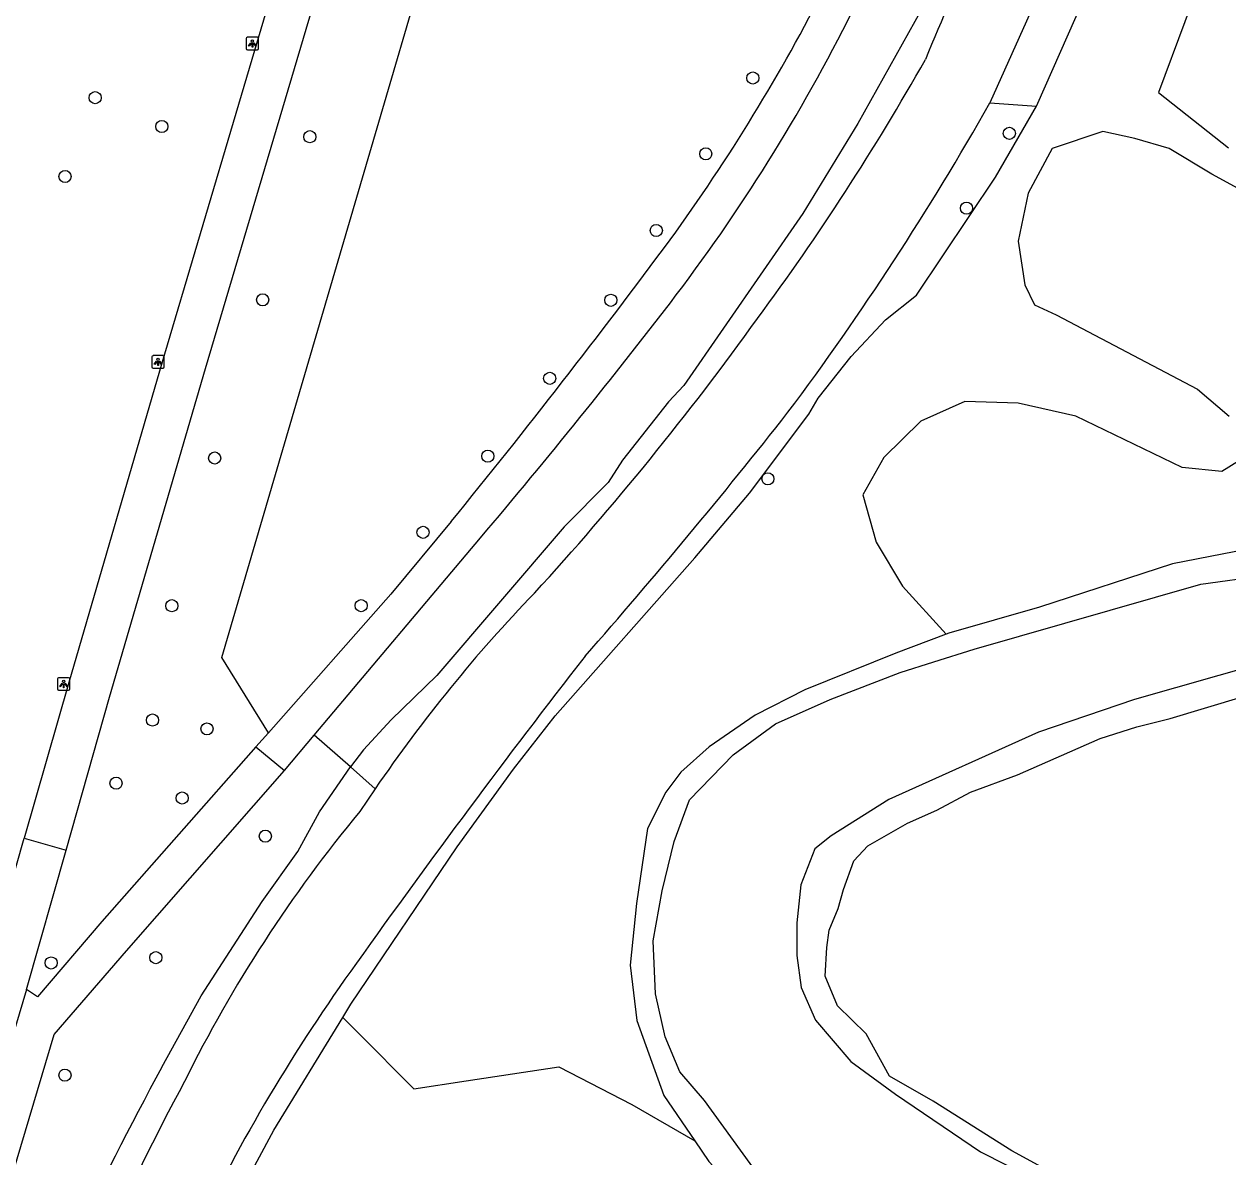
# Model space of a CAD drawing. Extents: x 159822 to 160765, y 380693 to 381634.
# Drawn here: x 160522.9 to 160620, y 381111.6 to 381202.9 of the extents above; entities that cross this region are included whole.
import ezdxf

# ---------------------------------------------------------------- set-up
doc = ezdxf.new("R2010")
doc.units = 0
for name, color, linetype in [('IMGEO_Berm_groen', 7, 'Continuous'), ('IMGEO_Boom', 7, 'Continuous'), ('IMGEO_Fietspad_gesloten', 7, 'Continuous'), ('IMGEO_Grasland_overig', 7, 'Continuous'), ('IMGEO_Groenvoorziening', 7, 'Continuous'), ('IMGEO_Lichtpunt', 7, 'Continuous'), ('IMGEO_Loofbos', 7, 'Continuous'), ('IMGEO_Voetpad_gesloten', 7, 'Continuous'), ('IMGEO_Voetpad_open', 7, 'Continuous'), ('IMGEO_Waterloop', 7, 'Continuous')]:
    doc.layers.add(name, color=color, linetype=linetype)

msp = doc.modelspace()

# ---------------------------------------------------------------- linework, layer by layer
at = {"layer": 'IMGEO_Berm_groen'}
msp.add_lwpolyline([(160542.631, 381145.786), (160538.852, 381151.851), (160567.635, 381250), (160582.13, 381299.432), (160596.164, 381349.252), (160603.182, 381352.594)], dxfattribs=at)
at = {"layer": 'IMGEO_Boom'}
for centre in [(160581.67, 381198.562), (160528.645, 381196.976), (160534.023, 381194.649), (160545.955, 381193.829), (160602.352, 381194.1), (160577.874, 381192.443), (160526.219, 381190.615), (160598.899, 381188.068), (160573.887, 381186.273), (160542.151, 381180.681), (160570.226, 381180.643), (160565.295, 381174.35), (160560.31, 381168.075), (160538.283, 381167.926), (160582.888, 381166.247), (160555.082, 381161.938), (160534.823, 381156.021), (160550.09, 381156.027), (160533.272, 381146.805), (160537.664, 381146.089), (160530.331, 381141.718), (160535.658, 381140.519), (160542.368, 381137.446), (160533.538, 381127.651), (160525.103, 381127.225), (160526.211, 381118.179)]:
    msp.add_circle(centre, 0.489, dxfattribs=at)
at = {"layer": 'IMGEO_Fietspad_gesloten'}
for points in [[(160526.301, 381136.317), (160529.801, 381148.638), (160537.538, 381175.138), (160547.839, 381209.861), (160559.686, 381250), (160560.818, 381253.836), (160573.222, 381296.256), (160579.598, 381317.965), (160584.42, 381334.238), (160586.944, 381342.814), (160587.347, 381344.267)], [(160543.305, 381206.87), (160534.013, 381175.577), (160526.521, 381149.821), (160522.926, 381137.273)], [(160466.416, 380944.268), (160482.464, 381000), (160482.962, 381001.729), (160488.36, 381020.483), (160496.093, 381046.616), (160500, 381059.744), (160519.133, 381124.033), (160522.926, 381137.273)], [(160522.926, 381137.273), (160526.301, 381136.317)], [(160523.114, 381125.096), (160526.301, 381136.317)], [(160523.114, 381125.096), (160500, 381047.442), (160499.436, 381045.547), (160492.063, 381020.603), (160486.22, 381000.302), (160486.133, 381000), (160486.07, 380999.782), (160469.778, 380943.304), (160466.218, 380930.567), (160464.818, 380923.425)]]:
    msp.add_lwpolyline(points, dxfattribs=at)
at = {"layer": 'IMGEO_Grasland_overig'}
for points in [[(160611.922, 381250), (160610.617, 381244.224), (160607.085, 381232.122), (160604.947, 381225.994), (160604.377, 381224.807), (160603.942, 381223.196), (160601.056, 381216.073), (160595.761, 381204.964), (160590.125, 381194.902), (160585.697, 381187.628), (160576.096, 381173.783), (160574.873, 381172.458), (160571.166, 381167.754), (160569.999, 381165.949), (160566.456, 381162.37), (160556.205, 381150.398), (160552.517, 381146.814), (160550.285, 381144.404), (160549.223, 381143.028)], [(160701.118, 381169.257), (160697.658, 381168.873), (160695.394, 381167.196), (160687.528, 381166.133), (160672.193, 381164.846), (160670.946, 381164.846), (160666.224, 381164.846), (160650.208, 381163.381), (160647.904, 381163.495), (160636.12, 381162.723), (160626.548, 381161.537), (160615.498, 381159.389), (160604.794, 381155.901), (160597.465, 381153.813), (160597.25, 381153.731)], [(160612.24, 381106.825), (160602.552, 381112.076), (160596.223, 381116.091), (160592.696, 381118.097), (160590.796, 381121.502), (160588.502, 381123.776), (160587.493, 381126.17), (160587.65, 381128.481), (160587.831, 381129.868), (160588.544, 381131.612), (160588.968, 381133.136), (160589.826, 381135.458), (160590.952, 381136.664), (160594.151, 381138.489), (160596.5, 381139.54), (160599.207, 381140.982), (160603.022, 381142.401), (160609.68, 381145.312), (160612.633, 381146.26), (160615.306, 381146.94), (160621.125, 381148.677)], [(160538.838, 381105.904), (160543.044, 381113.757), (160548.609, 381122.834)], [(160576.983, 381112.89), (160578.125, 381111.224), (160585.633, 381103.204), (160591.614, 381100.665), (160599.794, 381097.392), (160608.218, 381094.814), (160613.671, 381092.941), (160617.134, 381091.91)]]:
    msp.add_lwpolyline(points, dxfattribs=at)
at = {"layer": 'IMGEO_Groenvoorziening'}
for points in [[(160600.787, 381196.561), (160604.528, 381196.28)], [(160549.223, 381143.028), (160551.224, 381141.262)]]:
    msp.add_lwpolyline(points, dxfattribs=at)
at = {"layer": 'IMGEO_Lichtpunt'}
for p, q in [((160540.826, 381201.746), (160540.826, 381200.939)), ((160540.826, 381201.746), (160540.826, 381200.939)), ((160541.728, 381201.841), (160540.92, 381201.841)), ((160541.728, 381201.841), (160540.92, 381201.841)), ((160541.822, 381200.939), (160541.822, 381201.746)), ((160541.822, 381200.939), (160541.822, 381201.746)), ((160540.92, 381200.845), (160541.728, 381200.845)), ((160540.92, 381200.845), (160541.728, 381200.845)), ((160533.221, 381176.084), (160533.221, 381175.277)), ((160533.221, 381176.084), (160533.221, 381175.277)), ((160534.123, 381176.179), (160533.315, 381176.179)), ((160534.123, 381176.179), (160533.315, 381176.179)), ((160534.217, 381175.277), (160534.217, 381176.084)), ((160534.217, 381175.277), (160534.217, 381176.084)), ((160533.315, 381175.183), (160534.123, 381175.183)), ((160533.315, 381175.183), (160534.123, 381175.183)), ((160525.609, 381150.119), (160525.609, 381149.312)), ((160525.609, 381150.119), (160525.609, 381149.312)), ((160526.511, 381150.214), (160525.703, 381150.214)), ((160526.511, 381150.214), (160525.703, 381150.214)), ((160526.605, 381149.312), (160526.605, 381150.119)), ((160526.605, 381149.312), (160526.605, 381150.119)), ((160525.703, 381149.218), (160526.511, 381149.218)), ((160525.703, 381149.218), (160526.511, 381149.218))]:
    msp.add_line(p, q, dxfattribs=at)
for points in [[(160541.2, 381201.41), (160541.239, 381201.382), (160541.051, 381201.12), (160541.013, 381201.147), (160541.2, 381201.41)], [(160541.302, 381201.362), (160541.349, 381201.362), (160541.349, 381201.04), (160541.302, 381201.04), (160541.302, 381201.362)], [(160541.412, 381201.382), (160541.45, 381201.409), (160541.637, 381201.147), (160541.598, 381201.119), (160541.412, 381201.382)], [(160533.595, 381175.748), (160533.634, 381175.72), (160533.446, 381175.458), (160533.408, 381175.485), (160533.595, 381175.748)], [(160533.697, 381175.7), (160533.744, 381175.7), (160533.744, 381175.378), (160533.697, 381175.378), (160533.697, 381175.7)], [(160533.807, 381175.72), (160533.845, 381175.747), (160534.032, 381175.485), (160533.993, 381175.457), (160533.807, 381175.72)], [(160525.983, 381149.783), (160526.022, 381149.755), (160525.834, 381149.493), (160525.796, 381149.52), (160525.983, 381149.783)], [(160526.085, 381149.735), (160526.132, 381149.735), (160526.132, 381149.413), (160526.085, 381149.413), (160526.085, 381149.735)], [(160526.195, 381149.755), (160526.233, 381149.782), (160526.42, 381149.52), (160526.381, 381149.492), (160526.195, 381149.755)]]:
    msp.add_lwpolyline(points, dxfattribs=at)
for centre in [(160541.325, 381201.544), (160533.72, 381175.882), (160526.108, 381149.917)]:
    msp.add_circle(centre, 0.0994, dxfattribs=at)
for centre, start, end in [((160540.92, 381201.746), 90, 180), ((160540.92, 381201.746), 90, 180), ((160541.728, 381201.746), 0, 90), ((160541.728, 381201.746), 0, 90), ((160540.92, 381200.939), 180, 270), ((160540.92, 381200.939), 180, 270), ((160541.728, 381200.939), 270, 0), ((160541.728, 381200.939), 270, 360), ((160533.315, 381176.084), 90, 180), ((160533.315, 381176.084), 90, 180), ((160534.123, 381176.084), 0, 90), ((160534.123, 381176.084), 0, 90), ((160533.315, 381175.277), 180, 270), ((160533.315, 381175.277), 180, 270), ((160534.123, 381175.277), 270, 0), ((160534.123, 381175.277), 270, 360), ((160525.703, 381150.119), 90, 180), ((160525.703, 381150.119), 90, 180), ((160526.511, 381150.119), 0, 90), ((160526.511, 381150.119), 0, 90), ((160525.703, 381149.312), 180, 270), ((160525.703, 381149.312), 180, 270), ((160526.511, 381149.312), 270, 0), ((160526.511, 381149.312), 270, 360)]:
    msp.add_arc(centre, 0.0946, start, end, dxfattribs=at)
at = {"layer": 'IMGEO_Loofbos'}
for points in [[(160604.528, 381196.28), (160615.15, 381220.307), (160618.354, 381231.087), (160619.718, 381234.385), (160620.019, 381237.559), (160620.458, 381238.732), (160620.998, 381241.173), (160621.563, 381242.733), (160623.062, 381248.227), (160623.749, 381252.532)], [(160626.453, 381227.001), (160618.624, 381208.826), (160614.37, 381197.384), (160620.025, 381192.925)], [(160548.609, 381122.834), (160549.259, 381123.894), (160557.844, 381136.598), (160562.374, 381142.841), (160565.725, 381147.149), (160576.982, 381159.886), (160581.391, 381165.103), (160586.175, 381171.462), (160586.945, 381172.754), (160589.601, 381176.124), (160592.366, 381179.062), (160594.877, 381181.05), (160601.244, 381190.575), (160604.528, 381196.28)], [(160622.57, 381188.683), (160618.668, 381190.804), (160615.232, 381192.882), (160612.461, 381193.674), (160609.887, 381194.24), (160605.815, 381192.882), (160603.864, 381189.277), (160603.058, 381185.417), (160603.609, 381181.896), (160604.373, 381180.284), (160606.12, 381179.477), (160617.517, 381173.484), (160620.067, 381171.292)], [(160620.831, 381167.686), (160619.473, 381166.838), (160616.292, 381167.177), (160607.724, 381171.292), (160603.058, 381172.352), (160598.774, 381172.479), (160595.21, 381170.91), (160592.241, 381167.983), (160590.545, 381164.971), (160591.605, 381161.154), (160593.726, 381157.591), (160597.25, 381153.731)], [(160597.25, 381153.731), (160593.201, 381152.195), (160585.871, 381149.23), (160581.853, 381147.198), (160578.148, 381144.638), (160575.854, 381142.609), (160574.667, 381140.985), (160573.174, 381138.051), (160572.3, 381132.028), (160571.785, 381127.034), (160572.329, 381122.595), (160574.486, 381116.532), (160576.983, 381112.89)], [(160549.223, 381143.028), (160546.314, 381145.594)], [(160534.02, 381118.82), (160537.204, 381124.586), (160542.115, 381132.176), (160544.991, 381136.205), (160546.728, 381139.411), (160549.223, 381143.028)], [(160548.609, 381122.834), (160549.852, 381121.584), (160554.344, 381117.066), (160558.561, 381117.718), (160566.027, 381118.863), (160571.923, 381115.809), (160576.983, 381112.89)]]:
    msp.add_lwpolyline(points, dxfattribs=at)
msp.add_arc((160778.009, 380986.363), 277.625, 151.50324, 158.17791, dxfattribs=at)
at = {"layer": 'IMGEO_Voetpad_gesloten'}
for points in [[(160557.354, 381162.798), (160552.495, 381156.951), (160542.631, 381145.786)], [(160546.314, 381145.594), (160559.726, 381161.5)], [(160542.631, 381145.786), (160541.613, 381144.634)], [(160543.901, 381142.733), (160546.314, 381145.594)], [(160541.613, 381144.634), (160543.901, 381142.733)]]:
    msp.add_lwpolyline(points, dxfattribs=at)
for centre, radius, start, end in [((160452.063, 381274.881), 151.988, 323.99189, 333.08473), ((160459.861, 381268.692), 145.085, 322.84789, 333.85292), ((160066.186, 381562.606), 633.319, 320.854557, 323.458678), ((160156.921, 381502.293), 527.629, 319.76708, 322.49678)]:
    msp.add_arc(centre, radius, start, end, dxfattribs=at)
at = {"layer": 'IMGEO_Voetpad_open'}
for points in [[(160541.613, 381144.634), (160529.18, 381130.561), (160523.986, 381124.486), (160523.114, 381125.096)], [(160494.263, 381016.934), (160495.057, 381019.704), (160500, 381036.384), (160502.335, 381044.264), (160525.353, 381121.446), (160531.184, 381128.214), (160543.901, 381142.733)]]:
    msp.add_lwpolyline(points, dxfattribs=at)
at = {"layer": 'IMGEO_Waterloop'}
for points in [[(160611.079, 381219.519), (160600.787, 381196.561)], [(160583.018, 381108.904), (160577.785, 381116.134), (160575.775, 381118.441), (160574.599, 381121.265), (160573.819, 381124.742), (160573.638, 381129.018), (160574.359, 381133.042), (160575.329, 381137.014), (160576.564, 381140.367), (160580.078, 381144.002), (160583.489, 381146.503), (160587.9, 381148.473), (160593.546, 381150.65), (160596.257, 381151.503), (160599.526, 381152.518), (160617.786, 381157.754), (160622.866, 381158.469)], [(160622.539, 381151.345), (160612.436, 381148.464), (160604.693, 381145.819), (160592.639, 381140.393), (160587.979, 381137.472), (160586.659, 381136.42), (160585.551, 381133.531), (160585.227, 381130.454), (160585.227, 381127.836), (160585.571, 381125.238), (160586.714, 381122.623), (160589.564, 381119.287), (160593.182, 381116.634), (160600.038, 381111.99), (160606.189, 381108.886)], [(160551.224, 381141.262), (160549.992, 381139.443)]]:
    msp.add_lwpolyline(points, dxfattribs=at)
for centre, radius, start, end in [((160795.439, 381118.056), 216.025, 152.15768, 157.68932), ((160419.533, 381299.354), 202.122, 323.51453, 330.57817), ((160395.149, 381312.962), 236.296, 323.25943, 330.48805), ((160387.379, 381318.91), 239.626, 317.50559, 324.32677), ((160213.156, 381464.092), 472.701, 318.67649, 321.77549), ((160650.383, 381073.665), 120.008, 135.99419, 145.71753), ((161153.882, 380696.42), 742.025, 142.126605, 144.510061), ((160636.11, 381068.056), 111.859, 140.3431, 153.67557), ((160667.486, 381042.32), 145.178, 144.21592, 154.29055), ((160737.449, 381009.521), 228.77, 151.79057, 159.26139)]:
    msp.add_arc(centre, radius, start, end, dxfattribs=at)

doc.saveas('drawing.dxf')
